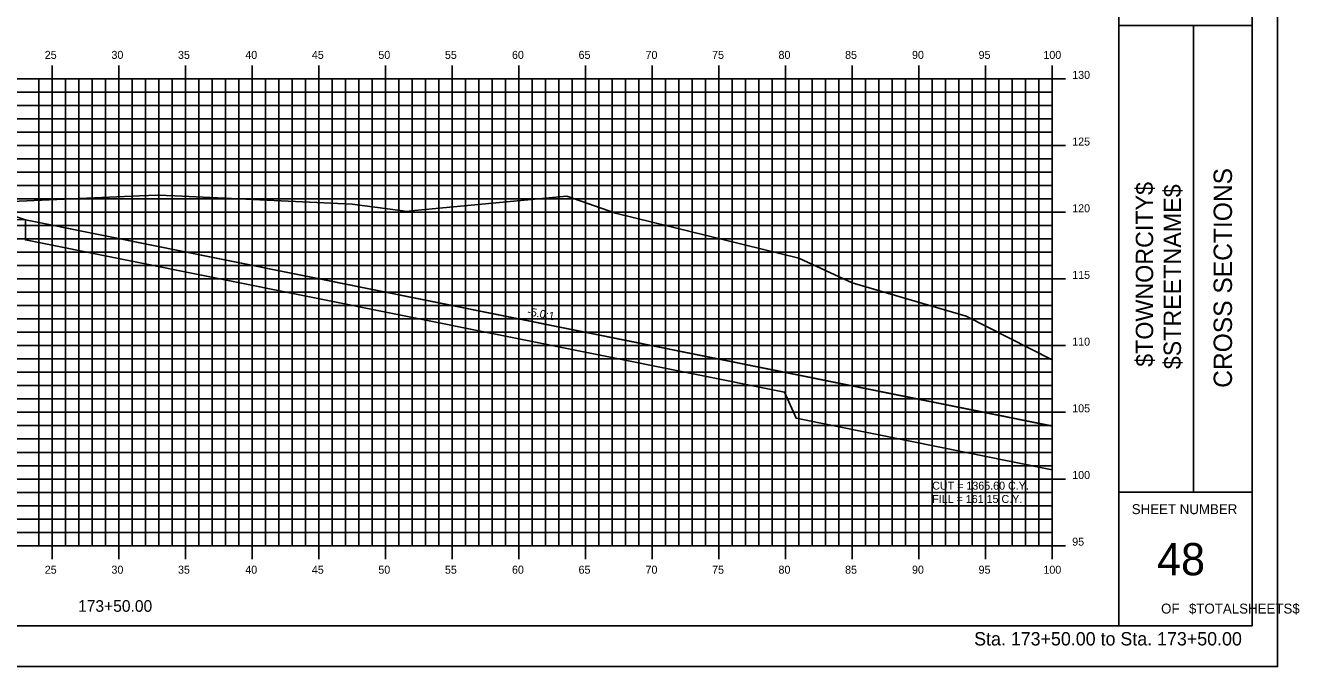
# Model space of a CAD drawing. Extents: x 850598 to 870284, y 366541 to 366651.
# Drawn here: x 857104.8 to 857200.4, y 366541.2 to 366589.2 of the extents above; entities that cross this region are included whole.
import ezdxf

# ---------------------------------------------------------------- set-up
doc = ezdxf.new("R2010")
doc.units = 0
for name, color, linetype in [('ANNOTATION', 7, 'Continuous'), ('BORDER', 7, 'Continuous'), ('D_Drainage_RipRap', 7, 'Continuous'), ('D_Roadway_Centerline', 7, 'Continuous'), ('D_Roadway_SlopeLines', 7, 'Continuous'), ('D_Roadway_SubGrade', 7, 'Continuous'), ('D_Text_Standard', 7, 'Continuous'), ('H_V ANNOTATION', 7, 'Continuous'), ('HIGHWAY_TITLE', 7, 'Continuous'), ('MAJOR', 7, 'Continuous'), ('MINOR', 7, 'Continuous'), ('PLOT BOUNDARY', 7, 'Continuous'), ('S_Roadway_Centerline', 7, 'Continuous')]:
    doc.layers.add(name, color=color, linetype=linetype)

msp = doc.modelspace()

# ---------------------------------------------------------------- linework, layer by layer
at = {"layer": 'BORDER'}
for p, q in [((857186.837, 366544.225), (857186.837, 366649.225)), ((857196.837, 366544.225), (857196.837, 366649.225)), ((857186.837, 366589.228), (857196.837, 366589.228)), ((857192.428, 366554.228), (857192.428, 366589.228)), ((857186.837, 366554.228), (857196.837, 366554.228)), ((857036.837, 366544.225), (857196.837, 366544.225))]:
    msp.add_line(p, q, dxfattribs=at)
at = {"layer": 'D_Drainage_RipRap'}
msp.add_lwpolyline([(857181.837, 366559.198), (857181.837, 366555.921), (857162.625, 366559.775), (857161.763, 366561.725), (857104.837, 366573.147), (857104.837, 366574.647), (857161.763, 366563.225), (857181.806, 366559.204)], close=True, dxfattribs=at)
at = {"layer": 'D_Roadway_Centerline'}
msp.add_lwpolyline([(857051.461, 366571.848), (857051.805, 366571.837), (857052.149, 366571.779), (857052.493, 366571.676), (857052.837, 366571.527), (857059.092, 366574.655), (857062.837, 366576.527), (857064.837, 366576.647), (857070.837, 366577.007), (857081.837, 366577.337), (857092.837, 366577.007), (857096.837, 366576.767), (857098.837, 366576.647), (857104.837, 366574.647), (857161.763, 366563.225), (857181.806, 366559.204), (857181.837, 366559.198)], dxfattribs=at)
at = {"layer": 'D_Roadway_SlopeLines'}
msp.add_lwpolyline([(857104.837, 366574.647), (857181.837, 366559.198)], dxfattribs=at)
at = {"layer": 'D_Roadway_SubGrade'}
msp.add_lwpolyline([(857092.837, 366576.507), (857093.837, 366576.447), (857093.837, 366576.697), (857098.837, 366576.397), (857098.837, 366576.647), (857104.837, 366574.647), (857092.837, 366575.007)], close=True, dxfattribs=at)
at = {"layer": 'MAJOR'}
for p, q in [((857106.837, 366586.227), (857106.837, 366585.225)), ((857106.837, 366586.227), (857106.837, 366585.225)), ((857111.837, 366586.227), (857111.837, 366585.225)), ((857111.837, 366586.227), (857111.837, 366585.225)), ((857116.837, 366586.227), (857116.837, 366585.225)), ((857116.837, 366586.227), (857116.837, 366585.225)), ((857121.837, 366586.227), (857121.837, 366585.225)), ((857121.837, 366586.227), (857121.837, 366585.225)), ((857126.837, 366586.227), (857126.837, 366585.225)), ((857126.837, 366586.227), (857126.837, 366585.225)), ((857131.837, 366586.227), (857131.837, 366585.225)), ((857131.837, 366586.227), (857131.837, 366585.225)), ((857136.837, 366586.227), (857136.837, 366585.225)), ((857136.837, 366586.227), (857136.837, 366585.225)), ((857141.837, 366586.227), (857141.837, 366585.225)), ((857141.837, 366586.227), (857141.837, 366585.225)), ((857146.837, 366586.227), (857146.837, 366585.225)), ((857146.837, 366586.227), (857146.837, 366585.225)), ((857151.837, 366586.227), (857151.837, 366585.225)), ((857151.837, 366586.227), (857151.837, 366585.225)), ((857156.837, 366586.227), (857156.837, 366585.225)), ((857156.837, 366586.227), (857156.837, 366585.225)), ((857161.837, 366586.227), (857161.837, 366585.225)), ((857161.837, 366586.227), (857161.837, 366585.225)), ((857166.837, 366586.227), (857166.837, 366585.225)), ((857166.837, 366586.227), (857166.837, 366585.225)), ((857171.837, 366586.227), (857171.837, 366585.225)), ((857171.837, 366586.227), (857171.837, 366585.225)), ((857176.837, 366586.227), (857176.837, 366585.225)), ((857176.837, 366586.227), (857176.837, 366585.225)), ((857181.837, 366586.227), (857181.837, 366585.225)), ((857181.837, 366586.227), (857181.837, 366585.225)), ((857041.837, 366585.225), (857181.837, 366585.225)), ((857041.837, 366585.225), (857181.837, 366585.225)), ((857041.837, 366585.225), (857181.837, 366585.225)), ((857041.837, 366585.225), (857181.837, 366585.225)), ((857106.837, 366550.225), (857106.837, 366585.225)), ((857106.837, 366550.225), (857106.837, 366585.225)), ((857111.837, 366550.225), (857111.837, 366585.225)), ((857111.837, 366550.225), (857111.837, 366585.225)), ((857116.837, 366550.225), (857116.837, 366585.225)), ((857116.837, 366550.225), (857116.837, 366585.225)), ((857121.837, 366550.225), (857121.837, 366585.225)), ((857121.837, 366550.225), (857121.837, 366585.225)), ((857126.837, 366550.225), (857126.837, 366585.225)), ((857126.837, 366550.225), (857126.837, 366585.225)), ((857131.837, 366550.225), (857131.837, 366585.225)), ((857131.837, 366550.225), (857131.837, 366585.225)), ((857136.837, 366550.225), (857136.837, 366585.225)), ((857136.837, 366550.225), (857136.837, 366585.225)), ((857141.837, 366550.225), (857141.837, 366585.225)), ((857141.837, 366550.225), (857141.837, 366585.225)), ((857146.837, 366550.225), (857146.837, 366585.225)), ((857146.837, 366550.225), (857146.837, 366585.225)), ((857151.837, 366550.225), (857151.837, 366585.225)), ((857151.837, 366550.225), (857151.837, 366585.225)), ((857156.837, 366550.225), (857156.837, 366585.225)), ((857156.837, 366550.225), (857156.837, 366585.225)), ((857161.837, 366550.225), (857161.837, 366585.225)), ((857161.837, 366550.225), (857161.837, 366585.225)), ((857166.837, 366550.225), (857166.837, 366585.225)), ((857166.837, 366550.225), (857166.837, 366585.225)), ((857171.837, 366550.225), (857171.837, 366585.225)), ((857171.837, 366550.225), (857171.837, 366585.225)), ((857176.837, 366550.225), (857176.837, 366585.225)), ((857176.837, 366550.225), (857176.837, 366585.225)), ((857182.839, 366585.225), (857180.835, 366585.225)), ((857182.839, 366585.225), (857180.835, 366585.225)), ((857181.837, 366550.225), (857181.837, 366585.225)), ((857181.837, 366550.225), (857181.837, 366585.225)), ((857181.837, 366550.225), (857181.837, 366585.225)), ((857181.837, 366550.225), (857181.837, 366585.225)), ((857041.837, 366580.225), (857181.837, 366580.225)), ((857041.837, 366580.225), (857181.837, 366580.225)), ((857182.839, 366580.225), (857180.835, 366580.225)), ((857182.839, 366580.225), (857180.835, 366580.225)), ((857041.837, 366575.225), (857181.837, 366575.225)), ((857041.837, 366575.225), (857181.837, 366575.225)), ((857182.839, 366575.225), (857180.835, 366575.225)), ((857182.839, 366575.225), (857180.835, 366575.225)), ((857041.837, 366570.225), (857181.837, 366570.225)), ((857041.837, 366570.225), (857181.837, 366570.225)), ((857182.839, 366570.225), (857180.835, 366570.225)), ((857182.839, 366570.225), (857180.835, 366570.225)), ((857041.837, 366565.225), (857181.837, 366565.225)), ((857041.837, 366565.225), (857181.837, 366565.225)), ((857182.839, 366565.225), (857180.835, 366565.225)), ((857182.839, 366565.225), (857180.835, 366565.225)), ((857041.837, 366560.225), (857181.837, 366560.225)), ((857041.837, 366560.225), (857181.837, 366560.225)), ((857182.839, 366560.225), (857180.835, 366560.225)), ((857182.839, 366560.225), (857180.835, 366560.225)), ((857041.837, 366555.225), (857181.837, 366555.225)), ((857041.837, 366555.225), (857181.837, 366555.225)), ((857182.839, 366555.225), (857180.835, 366555.225)), ((857182.839, 366555.225), (857180.835, 366555.225)), ((857041.837, 366550.225), (857181.837, 366550.225)), ((857041.837, 366550.225), (857181.837, 366550.225)), ((857041.837, 366550.225), (857181.837, 366550.225)), ((857041.837, 366550.225), (857181.837, 366550.225)), ((857106.837, 366549.223), (857106.837, 366550.225)), ((857106.837, 366549.223), (857106.837, 366550.225)), ((857111.837, 366549.223), (857111.837, 366550.225)), ((857111.837, 366549.223), (857111.837, 366550.225)), ((857116.837, 366549.223), (857116.837, 366550.225)), ((857116.837, 366549.223), (857116.837, 366550.225)), ((857121.837, 366549.223), (857121.837, 366550.225)), ((857121.837, 366549.223), (857121.837, 366550.225)), ((857126.837, 366549.223), (857126.837, 366550.225)), ((857126.837, 366549.223), (857126.837, 366550.225)), ((857131.837, 366549.223), (857131.837, 366550.225)), ((857131.837, 366549.223), (857131.837, 366550.225)), ((857136.837, 366549.223), (857136.837, 366550.225)), ((857136.837, 366549.223), (857136.837, 366550.225)), ((857141.837, 366549.223), (857141.837, 366550.225)), ((857141.837, 366549.223), (857141.837, 366550.225)), ((857146.837, 366549.223), (857146.837, 366550.225)), ((857146.837, 366549.223), (857146.837, 366550.225)), ((857151.837, 366549.223), (857151.837, 366550.225)), ((857151.837, 366549.223), (857151.837, 366550.225)), ((857156.837, 366549.223), (857156.837, 366550.225)), ((857156.837, 366549.223), (857156.837, 366550.225)), ((857161.837, 366549.223), (857161.837, 366550.225)), ((857161.837, 366549.223), (857161.837, 366550.225)), ((857166.837, 366549.223), (857166.837, 366550.225)), ((857166.837, 366549.223), (857166.837, 366550.225)), ((857171.837, 366549.223), (857171.837, 366550.225)), ((857171.837, 366549.223), (857171.837, 366550.225)), ((857176.837, 366549.223), (857176.837, 366550.225)), ((857176.837, 366549.223), (857176.837, 366550.225)), ((857182.839, 366550.225), (857180.835, 366550.225)), ((857182.839, 366550.225), (857180.835, 366550.225)), ((857181.837, 366549.223), (857181.837, 366550.225)), ((857181.837, 366549.223), (857181.837, 366550.225))]:
    msp.add_line(p, q, dxfattribs=at)
at = {"layer": 'MINOR'}
for p, q in [((857105.837, 366550.225), (857105.837, 366585.225)), ((857105.837, 366550.225), (857105.837, 366585.225)), ((857107.837, 366550.225), (857107.837, 366585.225)), ((857107.837, 366550.225), (857107.837, 366585.225)), ((857108.837, 366550.225), (857108.837, 366585.225)), ((857108.837, 366550.225), (857108.837, 366585.225)), ((857109.837, 366550.225), (857109.837, 366585.225)), ((857109.837, 366550.225), (857109.837, 366585.225)), ((857110.837, 366550.225), (857110.837, 366585.225)), ((857110.837, 366550.225), (857110.837, 366585.225)), ((857112.837, 366550.225), (857112.837, 366585.225)), ((857112.837, 366550.225), (857112.837, 366585.225)), ((857113.837, 366550.225), (857113.837, 366585.225)), ((857113.837, 366550.225), (857113.837, 366585.225)), ((857114.837, 366550.225), (857114.837, 366585.225)), ((857114.837, 366550.225), (857114.837, 366585.225)), ((857115.837, 366550.225), (857115.837, 366585.225)), ((857115.837, 366550.225), (857115.837, 366585.225)), ((857117.837, 366550.225), (857117.837, 366585.225)), ((857117.837, 366550.225), (857117.837, 366585.225)), ((857118.837, 366550.225), (857118.837, 366585.225)), ((857118.837, 366550.225), (857118.837, 366585.225)), ((857119.837, 366550.225), (857119.837, 366585.225)), ((857119.837, 366550.225), (857119.837, 366585.225)), ((857120.837, 366550.225), (857120.837, 366585.225)), ((857120.837, 366550.225), (857120.837, 366585.225)), ((857122.837, 366550.225), (857122.837, 366585.225)), ((857122.837, 366550.225), (857122.837, 366585.225)), ((857123.837, 366550.225), (857123.837, 366585.225)), ((857123.837, 366550.225), (857123.837, 366585.225)), ((857124.837, 366550.225), (857124.837, 366585.225)), ((857124.837, 366550.225), (857124.837, 366585.225)), ((857125.837, 366550.225), (857125.837, 366585.225)), ((857125.837, 366550.225), (857125.837, 366585.225)), ((857127.837, 366550.225), (857127.837, 366585.225)), ((857127.837, 366550.225), (857127.837, 366585.225)), ((857128.837, 366550.225), (857128.837, 366585.225)), ((857128.837, 366550.225), (857128.837, 366585.225)), ((857129.837, 366550.225), (857129.837, 366585.225)), ((857129.837, 366550.225), (857129.837, 366585.225)), ((857130.837, 366550.225), (857130.837, 366585.225)), ((857130.837, 366550.225), (857130.837, 366585.225)), ((857132.837, 366550.225), (857132.837, 366585.225)), ((857132.837, 366550.225), (857132.837, 366585.225)), ((857133.837, 366550.225), (857133.837, 366585.225)), ((857133.837, 366550.225), (857133.837, 366585.225)), ((857134.837, 366550.225), (857134.837, 366585.225)), ((857134.837, 366550.225), (857134.837, 366585.225)), ((857135.837, 366550.225), (857135.837, 366585.225)), ((857135.837, 366550.225), (857135.837, 366585.225)), ((857137.837, 366550.225), (857137.837, 366585.225)), ((857137.837, 366550.225), (857137.837, 366585.225)), ((857138.837, 366550.225), (857138.837, 366585.225)), ((857138.837, 366550.225), (857138.837, 366585.225)), ((857139.837, 366550.225), (857139.837, 366585.225)), ((857139.837, 366550.225), (857139.837, 366585.225)), ((857140.837, 366550.225), (857140.837, 366585.225)), ((857140.837, 366550.225), (857140.837, 366585.225)), ((857142.837, 366550.225), (857142.837, 366585.225)), ((857142.837, 366550.225), (857142.837, 366585.225)), ((857143.837, 366550.225), (857143.837, 366585.225)), ((857143.837, 366550.225), (857143.837, 366585.225)), ((857144.837, 366550.225), (857144.837, 366585.225)), ((857144.837, 366550.225), (857144.837, 366585.225)), ((857145.837, 366550.225), (857145.837, 366585.225)), ((857145.837, 366550.225), (857145.837, 366585.225)), ((857147.837, 366550.225), (857147.837, 366585.225)), ((857147.837, 366550.225), (857147.837, 366585.225)), ((857148.837, 366550.225), (857148.837, 366585.225)), ((857148.837, 366550.225), (857148.837, 366585.225)), ((857149.837, 366550.225), (857149.837, 366585.225)), ((857149.837, 366550.225), (857149.837, 366585.225)), ((857150.837, 366550.225), (857150.837, 366585.225)), ((857150.837, 366550.225), (857150.837, 366585.225)), ((857152.837, 366550.225), (857152.837, 366585.225)), ((857152.837, 366550.225), (857152.837, 366585.225)), ((857153.837, 366550.225), (857153.837, 366585.225)), ((857153.837, 366550.225), (857153.837, 366585.225)), ((857154.837, 366550.225), (857154.837, 366585.225)), ((857154.837, 366550.225), (857154.837, 366585.225)), ((857155.837, 366550.225), (857155.837, 366585.225)), ((857155.837, 366550.225), (857155.837, 366585.225)), ((857157.837, 366550.225), (857157.837, 366585.225)), ((857157.837, 366550.225), (857157.837, 366585.225)), ((857158.837, 366550.225), (857158.837, 366585.225)), ((857158.837, 366550.225), (857158.837, 366585.225)), ((857159.837, 366550.225), (857159.837, 366585.225)), ((857159.837, 366550.225), (857159.837, 366585.225)), ((857160.837, 366550.225), (857160.837, 366585.225)), ((857160.837, 366550.225), (857160.837, 366585.225)), ((857162.837, 366550.225), (857162.837, 366585.225)), ((857162.837, 366550.225), (857162.837, 366585.225)), ((857163.837, 366550.225), (857163.837, 366585.225)), ((857163.837, 366550.225), (857163.837, 366585.225)), ((857164.837, 366550.225), (857164.837, 366585.225)), ((857164.837, 366550.225), (857164.837, 366585.225)), ((857165.837, 366550.225), (857165.837, 366585.225)), ((857165.837, 366550.225), (857165.837, 366585.225)), ((857167.837, 366550.225), (857167.837, 366585.225)), ((857167.837, 366550.225), (857167.837, 366585.225)), ((857168.837, 366550.225), (857168.837, 366585.225)), ((857168.837, 366550.225), (857168.837, 366585.225)), ((857169.837, 366550.225), (857169.837, 366585.225)), ((857169.837, 366550.225), (857169.837, 366585.225)), ((857170.837, 366550.225), (857170.837, 366585.225)), ((857170.837, 366550.225), (857170.837, 366585.225)), ((857172.837, 366550.225), (857172.837, 366585.225)), ((857172.837, 366550.225), (857172.837, 366585.225)), ((857173.837, 366550.225), (857173.837, 366585.225)), ((857173.837, 366550.225), (857173.837, 366585.225)), ((857174.837, 366550.225), (857174.837, 366585.225)), ((857174.837, 366550.225), (857174.837, 366585.225)), ((857175.837, 366550.225), (857175.837, 366585.225)), ((857175.837, 366550.225), (857175.837, 366585.225)), ((857177.837, 366550.225), (857177.837, 366585.225)), ((857177.837, 366550.225), (857177.837, 366585.225)), ((857178.837, 366550.225), (857178.837, 366585.225)), ((857178.837, 366550.225), (857178.837, 366585.225)), ((857179.837, 366550.225), (857179.837, 366585.225)), ((857179.837, 366550.225), (857179.837, 366585.225)), ((857180.837, 366550.225), (857180.837, 366585.225)), ((857180.837, 366550.225), (857180.837, 366585.225)), ((857041.837, 366584.225), (857181.837, 366584.225)), ((857041.837, 366584.225), (857181.837, 366584.225)), ((857181.837, 366584.225), (857180.835, 366584.225)), ((857181.837, 366584.225), (857180.835, 366584.225)), ((857041.837, 366583.225), (857181.837, 366583.225)), ((857041.837, 366583.225), (857181.837, 366583.225)), ((857181.837, 366583.225), (857180.835, 366583.225)), ((857181.837, 366583.225), (857180.835, 366583.225)), ((857041.837, 366582.225), (857181.837, 366582.225)), ((857041.837, 366582.225), (857181.837, 366582.225)), ((857181.837, 366582.225), (857180.835, 366582.225)), ((857181.837, 366582.225), (857180.835, 366582.225)), ((857041.837, 366581.225), (857181.837, 366581.225)), ((857041.837, 366581.225), (857181.837, 366581.225)), ((857181.837, 366581.225), (857180.835, 366581.225)), ((857181.837, 366581.225), (857180.835, 366581.225)), ((857041.837, 366579.225), (857181.837, 366579.225)), ((857041.837, 366579.225), (857181.837, 366579.225)), ((857181.837, 366579.225), (857180.835, 366579.225)), ((857181.837, 366579.225), (857180.835, 366579.225)), ((857041.837, 366578.225), (857181.837, 366578.225)), ((857041.837, 366578.225), (857181.837, 366578.225)), ((857181.837, 366578.225), (857180.835, 366578.225)), ((857181.837, 366578.225), (857180.835, 366578.225)), ((857041.837, 366577.225), (857181.837, 366577.225)), ((857041.837, 366577.225), (857181.837, 366577.225)), ((857181.837, 366577.225), (857180.835, 366577.225)), ((857181.837, 366577.225), (857180.835, 366577.225)), ((857041.837, 366576.225), (857181.837, 366576.225)), ((857041.837, 366576.225), (857181.837, 366576.225)), ((857181.837, 366576.225), (857180.835, 366576.225)), ((857181.837, 366576.225), (857180.835, 366576.225)), ((857041.837, 366574.225), (857181.837, 366574.225)), ((857041.837, 366574.225), (857181.837, 366574.225)), ((857181.837, 366574.225), (857180.835, 366574.225)), ((857181.837, 366574.225), (857180.835, 366574.225)), ((857041.837, 366573.225), (857181.837, 366573.225)), ((857041.837, 366573.225), (857181.837, 366573.225)), ((857181.837, 366573.225), (857180.835, 366573.225)), ((857181.837, 366573.225), (857180.835, 366573.225)), ((857041.837, 366572.225), (857181.837, 366572.225)), ((857041.837, 366572.225), (857181.837, 366572.225)), ((857181.837, 366572.225), (857180.835, 366572.225)), ((857181.837, 366572.225), (857180.835, 366572.225)), ((857041.837, 366571.225), (857181.837, 366571.225)), ((857041.837, 366571.225), (857181.837, 366571.225)), ((857181.837, 366571.225), (857180.835, 366571.225)), ((857181.837, 366571.225), (857180.835, 366571.225)), ((857041.837, 366569.225), (857181.837, 366569.225)), ((857041.837, 366569.225), (857181.837, 366569.225)), ((857181.837, 366569.225), (857180.835, 366569.225)), ((857181.837, 366569.225), (857180.835, 366569.225)), ((857041.837, 366568.225), (857181.837, 366568.225)), ((857041.837, 366568.225), (857181.837, 366568.225)), ((857181.837, 366568.225), (857180.835, 366568.225)), ((857181.837, 366568.225), (857180.835, 366568.225)), ((857041.837, 366567.225), (857181.837, 366567.225)), ((857041.837, 366567.225), (857181.837, 366567.225)), ((857181.837, 366567.225), (857180.835, 366567.225)), ((857181.837, 366567.225), (857180.835, 366567.225)), ((857041.837, 366566.225), (857181.837, 366566.225)), ((857041.837, 366566.225), (857181.837, 366566.225)), ((857181.837, 366566.225), (857180.835, 366566.225)), ((857181.837, 366566.225), (857180.835, 366566.225)), ((857041.837, 366564.225), (857181.837, 366564.225)), ((857041.837, 366564.225), (857181.837, 366564.225)), ((857181.837, 366564.225), (857180.835, 366564.225)), ((857181.837, 366564.225), (857180.835, 366564.225)), ((857041.837, 366563.225), (857181.837, 366563.225)), ((857041.837, 366563.225), (857181.837, 366563.225)), ((857181.837, 366563.225), (857180.835, 366563.225)), ((857181.837, 366563.225), (857180.835, 366563.225)), ((857041.837, 366562.225), (857181.837, 366562.225)), ((857041.837, 366562.225), (857181.837, 366562.225)), ((857181.837, 366562.225), (857180.835, 366562.225)), ((857181.837, 366562.225), (857180.835, 366562.225)), ((857041.837, 366561.225), (857181.837, 366561.225)), ((857041.837, 366561.225), (857181.837, 366561.225)), ((857181.837, 366561.225), (857180.835, 366561.225)), ((857181.837, 366561.225), (857180.835, 366561.225)), ((857041.837, 366559.225), (857181.837, 366559.225)), ((857041.837, 366559.225), (857181.837, 366559.225)), ((857181.837, 366559.225), (857180.835, 366559.225)), ((857181.837, 366559.225), (857180.835, 366559.225)), ((857041.837, 366558.225), (857181.837, 366558.225)), ((857041.837, 366558.225), (857181.837, 366558.225)), ((857181.837, 366558.225), (857180.835, 366558.225)), ((857181.837, 366558.225), (857180.835, 366558.225)), ((857041.837, 366557.225), (857181.837, 366557.225)), ((857041.837, 366557.225), (857181.837, 366557.225)), ((857181.837, 366557.225), (857180.835, 366557.225)), ((857181.837, 366557.225), (857180.835, 366557.225)), ((857041.837, 366556.225), (857181.837, 366556.225)), ((857041.837, 366556.225), (857181.837, 366556.225)), ((857181.837, 366556.225), (857180.835, 366556.225)), ((857181.837, 366556.225), (857180.835, 366556.225)), ((857041.837, 366554.225), (857181.837, 366554.225)), ((857041.837, 366554.225), (857181.837, 366554.225)), ((857181.837, 366554.225), (857180.835, 366554.225)), ((857181.837, 366554.225), (857180.835, 366554.225)), ((857041.837, 366553.225), (857181.837, 366553.225)), ((857041.837, 366553.225), (857181.837, 366553.225)), ((857181.837, 366553.225), (857180.835, 366553.225)), ((857181.837, 366553.225), (857180.835, 366553.225)), ((857041.837, 366552.225), (857181.837, 366552.225)), ((857041.837, 366552.225), (857181.837, 366552.225)), ((857181.837, 366552.225), (857180.835, 366552.225)), ((857181.837, 366552.225), (857180.835, 366552.225)), ((857041.837, 366551.225), (857181.837, 366551.225)), ((857041.837, 366551.225), (857181.837, 366551.225)), ((857181.837, 366551.225), (857180.835, 366551.225)), ((857181.837, 366551.225), (857180.835, 366551.225))]:
    msp.add_line(p, q, dxfattribs=at)
at = {"layer": 'PLOT BOUNDARY'}
msp.add_lwpolyline([(857028.744, 366541.166), (857198.744, 366541.166), (857198.744, 366651.166), (857028.744, 366651.166)], close=True, dxfattribs=at)
at = {"layer": 'S_Roadway_Centerline'}
msp.add_lwpolyline([(857099.275, 366575.836), (857113.389, 366576.445), (857114.735, 366576.504), (857116.031, 366576.45), (857129.341, 366575.842), (857133.149, 366575.325), (857133.41, 366575.289), (857134.009, 366575.359), (857145.429, 366576.427), (857149.075, 366575.162), (857162.826, 366571.777), (857166.84, 366569.927), (857175.395, 366567.424), (857181.837, 366564.159)], dxfattribs=at)

# ---------------------------------------------------------------- texts
at = {"layer": 'ANNOTATION'}
msp.add_text('-5.0:1', height=0.6, rotation=348.65493, dxfattribs=at).set_placement((857142.436, 366567.523))
at = {"layer": 'BORDER'}
for s, height, rotation, p in [('CROSS SECTIONS', 1.37787, 90, (857195.321, 366562.062)), ('SHEET NUMBER', 0.74527, 360, (857187.802, 366552.592)), ('48', 2.4194, 360, (857189.698, 366548.008)), ('OF', 0.7453, 360, (857190.004, 366545.138)), ('$TOTALSHEETS$', 0.74527, 360, (857192.093, 366545.138))]:
    msp.add_text(s, height=height, rotation=rotation, dxfattribs=at).set_placement(p)
at = {"layer": 'D_Text_Standard'}
for s, p in [('CUT = 1365.60 C.Y.', (857172.837, 366554.425)), ('FILL = 161.15 C.Y.', (857172.837, 366553.429))]:
    msp.add_text(s, height=0.6, dxfattribs=at).set_placement(p)
at = {"layer": 'H_V ANNOTATION'}
for s, height, p in [('25', 0.6, (857106.283, 366586.725)), ('30', 0.6, (857111.285, 366586.725)), ('35', 0.6, (857116.277, 366586.725)), ('40', 0.6, (857121.323, 366586.725)), ('45', 0.6, (857126.315, 366586.725)), ('50', 0.6, (857131.301, 366586.725)), ('55', 0.6, (857136.293, 366586.725)), ('60', 0.6, (857141.323, 366586.725)), ('65', 0.6, (857146.315, 366586.725)), ('70', 0.6, (857151.339, 366586.725)), ('75', 0.6, (857156.331, 366586.725)), ('80', 0.6, (857161.312, 366586.725)), ('85', 0.6, (857166.304, 366586.725)), ('90', 0.6, (857171.323, 366586.725)), ('95', 0.6, (857176.315, 366586.725)), ('100', 0.6, (857181.178, 366586.725)), ('130', 0.6, (857183.337, 366585.225)), ('125', 0.6, (857183.337, 366580.225)), ('120', 0.6, (857183.337, 366575.225)), ('115', 0.6, (857183.337, 366570.225)), ('110', 0.6, (857183.337, 366565.225)), ('105', 0.6, (857183.337, 366560.225)), ('100', 0.6, (857183.337, 366555.225)), ('95', 0.6, (857183.337, 366550.225)), ('25', 0.6, (857106.283, 366548.125)), ('30', 0.6, (857111.285, 366548.125)), ('35', 0.6, (857116.277, 366548.125)), ('40', 0.6, (857121.323, 366548.125)), ('45', 0.6, (857126.315, 366548.125)), ('50', 0.6, (857131.301, 366548.125)), ('55', 0.6, (857136.293, 366548.125)), ('60', 0.6, (857141.323, 366548.125)), ('65', 0.6, (857146.315, 366548.125)), ('70', 0.6, (857151.339, 366548.125)), ('75', 0.6, (857156.331, 366548.125)), ('80', 0.6, (857161.312, 366548.125)), ('85', 0.6, (857166.304, 366548.125)), ('90', 0.6, (857171.323, 366548.125)), ('95', 0.6, (857176.315, 366548.125)), ('100', 0.6, (857181.178, 366548.125)), ('173+50.00', 0.875, (857108.778, 366545.268)), ('Sta. 173+50.00 to Sta. 173+50.00', 1.0002, (857175.983, 366542.745))]:
    msp.add_text(s, height=height, dxfattribs=at).set_placement(p)
at = {"layer": 'HIGHWAY_TITLE'}
for s, p in [('$TOWNORCITY$', (857189.409, 366563.637)), ('$STREETNAME$', (857191.496, 366563.457))]:
    msp.add_text(s, height=1.30428, rotation=90, dxfattribs=at).set_placement(p)
at = {"layer": 'S_Roadway_Centerline'}
for s, p in [('C', (857114.729, 366576.504)), ('L', (857114.735, 366576.497))]:
    msp.add_text(s, height=0.0146, dxfattribs=at).set_placement(p)

doc.saveas('drawing.dxf')
